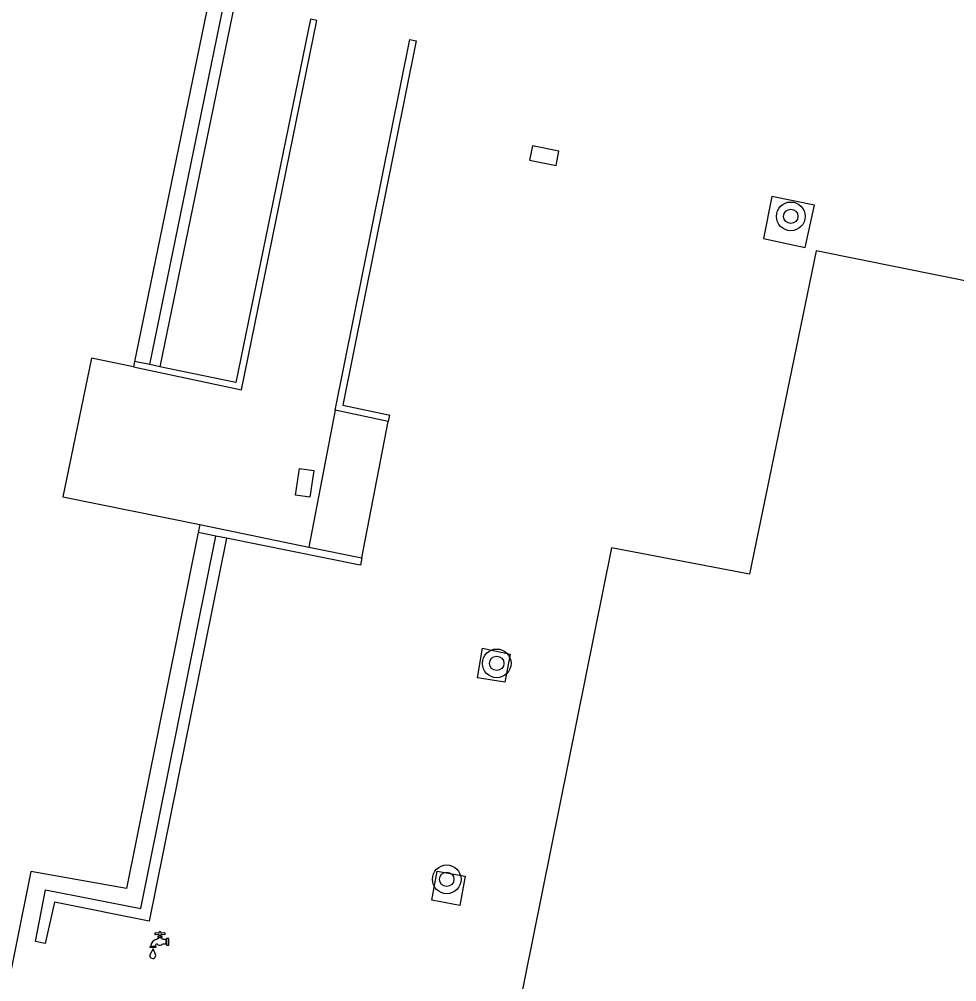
# Model space of a CAD drawing. Extents: x 124000 to 128010, y 398999 to 403000.
# Drawn here: x 127949.77 to 127975.89, y 399824.9 to 399851.71 of the extents above; entities that cross this region are included whole.
import ezdxf

# ---------------------------------------------------------------- set-up
doc = ezdxf.new("R2010")
doc.units = 0
for name, color, linetype in [('gg-afsc-hekwerk', 7, 'Continuous'), ('gg-afsc-muur', 7, 'Continuous'), ('gg-bbg-hoofdgebouw', 7, 'Continuous'), ('gg-knt-trap', 7, 'Continuous'), ('gg-knt-verharding', 7, 'Continuous'), ('gt-symb-boom', 7, 'Continuous'), ('gt-symb-kolk', 7, 'Continuous'), ('gt-symb-kolk center center', 7, 'Continuous'), ('gt-symb-watertappunt', 7, 'Continuous')]:
    doc.layers.add(name, color=color, linetype=linetype)

# ---------------------------------------------------------------- blocks, each defined once
blk = doc.blocks.new('gt0-BOOM')
at = {"layer": 'gt-symb-boom'}
for radius in [0.4, 0.2]:
    blk.add_circle((0, 0), radius, dxfattribs=at)
blk = doc.blocks.new('gt0-KOLK')
at = {"layer": 'gt-symb-kolk'}
blk.add_lwpolyline([(0, 0), (0.375, 0), (0.375, 0.4), (-0.375, 0.4), (-0.375, 0), (0, 0)], dxfattribs=at)
blk = doc.blocks.new('gt0-KOLKCC')
at = {"layer": 'gt-symb-kolk center center'}
blk.add_lwpolyline([(-0.375, 0.2), (0.375, 0.2), (0.375, -0.2), (-0.375, -0.2)], close=True, dxfattribs=at)
blk = doc.blocks.new('gt0-WTP')
at = {"layer": 'gt-symb-watertappunt'}
for p, q in [((-0.141, 0.229), (-0.141, 0.214)), ((-0.141, 0.229), (-0.141, 0.214)), ((-0.125, 0.198), (-0.041, 0.207)), ((-0.125, 0.198), (-0.041, 0.207)), ((-0.042, 0.234), (-0.124, 0.243)), ((-0.042, 0.234), (-0.124, 0.243)), ((-0.024, 0.244), (-0.031, 0.238)), ((-0.024, 0.244), (-0.031, 0.238)), ((-0.019, 0.266), (-0.019, 0.256)), ((-0.019, 0.266), (-0.019, 0.256)), ((-0.017, 0.184), (-0.018, 0.164)), ((-0.017, 0.184), (-0.018, 0.164)), ((0.022, 0.164), (0.021, 0.183)), ((0.022, 0.164), (0.021, 0.183)), ((0.023, 0.256), (0.024, 0.267)), ((0.023, 0.256), (0.024, 0.267)), ((0.035, 0.238), (0.028, 0.245)), ((0.035, 0.238), (0.028, 0.245)), ((0.128, 0.243), (0.046, 0.233)), ((0.128, 0.243), (0.046, 0.233)), ((0.046, 0.206), (0.129, 0.198)), ((0.046, 0.206), (0.129, 0.198)), ((0.145, 0.213), (0.145, 0.228)), ((0.145, 0.213), (0.145, 0.228)), ((0.183, 0.079), (0.183, -0.086)), ((0.183, 0.079), (0.183, -0.086)), ((0.244, 0.089), (0.193, 0.089)), ((0.244, 0.089), (0.193, 0.089)), ((0.254, -0.086), (0.254, 0.079)), ((0.254, -0.086), (0.254, 0.079)), ((-0.251, -0.124), (-0.126, -0.124)), ((-0.251, -0.124), (-0.126, -0.124)), ((0.193, -0.096), (0.244, -0.096)), ((0.193, -0.096), (0.244, -0.096))]:
    blk.add_line(p, q, dxfattribs=at)
for points in [[(0.078, -0.063), (0.172, -0.063), (0.172, 0.059), (0.092, 0.059), (0.072, 0.074), (0.053, 0.089), (0.054, 0.111), (-0.048, 0.111), (-0.049, 0.089), (-0.09, 0.059)], [(0.078, -0.063), (0.172, -0.063), (0.172, 0.059), (0.092, 0.059), (0.072, 0.074), (0.053, 0.089), (0.054, 0.111), (-0.048, 0.111), (-0.049, 0.089), (-0.09, 0.059)], [(-0.028, 0.154), (-0.059, 0.154), (-0.059, 0.124), (0.064, 0.124), (0.064, 0.154), (0.032, 0.154)], [(-0.028, 0.154), (-0.059, 0.154), (-0.059, 0.124), (0.064, 0.124), (0.064, 0.154), (0.032, 0.154)], [(-0.03, 0.196), (-0.03, 0.194), (-0.027, 0.194)], [(-0.03, 0.196), (-0.03, 0.194), (-0.027, 0.194)], [(0.031, 0.193), (0.035, 0.193), (0.035, 0.196)], [(0.031, 0.193), (0.035, 0.193), (0.035, 0.196)], [(-0.121, -0.355), (-0.189, -0.203), (-0.267, -0.348)], [(-0.121, -0.355), (-0.189, -0.203), (-0.267, -0.348)]]:
    blk.add_lwpolyline(points, dxfattribs=at)
blk.add_lwpolyline([(-0.269, -0.13), (-0.109, -0.13), (-0.109, -0.16), (-0.269, -0.16)], close=True, dxfattribs=at)
blk.add_lwpolyline([(-0.269, -0.13), (-0.109, -0.13), (-0.109, -0.16), (-0.269, -0.16)], close=True, dxfattribs=at)
for centre, radius, start, end in [((0.002, 0.256), 0.0242, 27.6778, 154.2233), ((0.002, 0.256), 0.0242, 27.6778, 154.2233), ((-0.065, -0.125), 0.186, 97.6391, 179.5238), ((-0.065, -0.125), 0.186, 97.6391, 179.5238), ((-0.126, 0.228), 0.015, 83.5026, 178.1535), ((-0.126, 0.228), 0.015, 83.5026, 178.1535), ((-0.126, 0.213), 0.015, 178.1535, 275.5795), ((-0.126, 0.213), 0.015, 178.1535, 275.5795), ((-0.04, 0.249), 0.015, 263.5026, 310.2535), ((-0.04, 0.249), 0.015, 263.5026, 310.2535), ((-0.04, 0.197), 0.01, 358.8072, 95.5795), ((-0.04, 0.197), 0.01, 358.8072, 95.5795), ((-0.028, 0.164), 0.01, 270, 358.8072), ((-0.028, 0.164), 0.01, 270, 358.8072), ((-0.027, 0.184), 0.01, 358.8072, 88.8072), ((-0.027, 0.184), 0.01, 358.8072, 88.8072), ((-0.034, 0.255), 0.015, 313.7443, 2.488), ((-0.034, 0.255), 0.015, 313.7443, 2.488), ((0.031, 0.183), 0.01, 91.1928, 181.1928), ((0.031, 0.183), 0.01, 91.1928, 181.1928), ((0.032, 0.164), 0.01, 181.1928, 270), ((0.032, 0.164), 0.01, 181.1928, 270), ((0.038, 0.256), 0.015, 177.512, 226.2557), ((0.038, 0.256), 0.015, 177.512, 226.2557), ((0.046, 0.249), 0.0156, 223.3793, 270.1302), ((0.046, 0.249), 0.0156, 223.3793, 270.1302), ((0.045, 0.196), 0.01, 84.4205, 181.1928), ((0.045, 0.196), 0.01, 84.4205, 181.1928), ((0.13, 0.228), 0.015, 1.8465, 96.4974), ((0.13, 0.228), 0.015, 1.8465, 96.4974), ((0.13, 0.213), 0.015, 264.4205, 1.8465), ((0.13, 0.213), 0.015, 264.4205, 1.8465), ((0.193, 0.079), 0.01, 90, 180), ((0.193, 0.079), 0.01, 90, 180), ((0.244, 0.079), 0.01, 360, 90), ((0.244, 0.079), 0.01, 360, 90), ((-0.074, -0.114), 0.0533, 95.9137, 190.2253), ((-0.074, -0.114), 0.0533, 95.9137, 190.2253), ((0, 0), 0.1, 217.5976, 321.3207), ((0, 0), 0.1, 217.5976, 321.3207), ((0.193, -0.086), 0.01, 180, 270), ((0.193, -0.086), 0.01, 180, 270), ((0.244, -0.086), 0.01, 270, 0), ((0.244, -0.086), 0.01, 270, 0), ((-0.196, -0.388), 0.0814, 151.1653, 24.0576), ((-0.196, -0.388), 0.0814, 151.1653, 24.0576)]:
    blk.add_arc(centre, radius, start, end, dxfattribs=at)

msp = doc.modelspace()

# ---------------------------------------------------------------- linework, layer by layer
at = {"layer": 'gg-afsc-hekwerk'}
for p, q in [((127953.409, 399842.09), (127952.99, 399842.176)), ((127953.692, 399842.032), (127953.409, 399842.09)), ((127955.254, 399837.311), (127954.759, 399837.411)), ((127955.547, 399837.252), (127955.254, 399837.311)), ((127959.23, 399836.511), (127955.547, 399837.252))]:
    msp.add_line(p, q, dxfattribs=at)
for points in [[(127957.886, 399851.709), (127955.812, 399841.596), (127953.692, 399842.032)], [(127960.833, 399851.113), (127958.793, 399840.959), (127960.063, 399840.691)]]:
    msp.add_lwpolyline(points, dxfattribs=at)
at = {"layer": 'gg-afsc-muur'}
msp.add_line((127954.804, 399837.635), (127957.843, 399837.007), dxfattribs=at)
for points in [[(127952.959, 399842.025), (127955.971, 399841.385), (127958.063, 399851.673), (127957.886, 399851.709)], [(127958.575, 399840.825), (127960.657, 399851.148), (127960.833, 399851.113)], [(127960.063, 399840.691), (127960.093, 399840.685), (127960.055, 399840.507)], [(127959.318, 399836.704), (127959.279, 399836.502), (127959.23, 399836.511)]]:
    msp.add_lwpolyline(points, dxfattribs=at)
at = {"layer": 'gg-bbg-hoofdgebouw'}
for p, q in [((127952.99, 399842.176), (127952.959, 399842.025)), ((127954.804, 399837.635), (127954.759, 399837.411))]:
    msp.add_line(p, q, dxfattribs=at)
for points in [[(127930.535, 399846.667), (127932.577, 399856.765), (127955.058, 399852.231), (127952.99, 399842.176)], [(127962.481, 399795.212), (127980.335, 399791.615), (127981.705, 399798.468), (127986.891, 399797.467), (127989.408, 399809.891), (127988.103, 399810.138), (127992.471, 399831.715), (127988.588, 399832.497), (127990.403, 399841.545), (127971.977, 399845.258), (127970.12, 399836.249), (127966.271, 399836.988), (127961.926, 399815.425), (127960.629, 399815.677), (127958.243, 399803.919)], [(127952.959, 399842.025), (127951.784, 399842.266), (127950.989, 399838.403), (127954.804, 399837.635)], [(127954.759, 399837.411), (127952.764, 399827.499), (127950.1, 399827.972), (127944.486, 399800.1), (127934.593, 399802.057), (127934.509, 399801.575), (127934.306, 399801.621)]]:
    msp.add_lwpolyline(points, dxfattribs=at)
at = {"layer": 'gg-knt-trap'}
for p, q in [((127958.575, 399840.825), (127957.843, 399837.007)), ((127960.055, 399840.507), (127958.575, 399840.825)), ((127959.318, 399836.704), (127960.055, 399840.507)), ((127957.843, 399837.007), (127959.318, 399836.704))]:
    msp.add_line(p, q, dxfattribs=at)
at = {"layer": 'gg-knt-verharding'}
for points in [[(127953.409, 399842.09), (127955.569, 399852.597), (127933.286, 399857.085), (127933.33, 399857.351), (127955.909, 399852.819), (127953.692, 399842.032)], [(127970.747, 399846.775), (127970.511, 399845.606), (127971.675, 399845.355), (127971.928, 399846.528), (127970.747, 399846.775)], [(127955.547, 399837.252), (127953.398, 399826.589), (127950.752, 399827.117), (127950.5, 399825.961), (127950.226, 399826.018), (127950.51, 399827.456), (127953.163, 399826.936), (127955.254, 399837.311)], [(127963.304, 399833.242), (127962.539, 399833.366), (127962.683, 399834.188), (127963.455, 399834.024), (127963.304, 399833.242)], [(127961.415, 399827.977), (127962.202, 399827.838), (127962.053, 399827.024), (127961.272, 399827.168), (127961.415, 399827.977)]]:
    msp.add_lwpolyline(points, dxfattribs=at)

# ---------------------------------------------------------------- block references
at = {"layer": 'gt-symb-boom'}
for p in [(127971.271, 399846.22), (127963.078, 399833.768), (127961.685, 399827.752)]:
    msp.add_blockref('gt0-BOOM', p, dxfattribs=at)
at = {"layer": 'gt-symb-kolk', "rotation": -11.298700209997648}
msp.add_blockref('gt0-KOLK', (127964.362, 399847.715), dxfattribs=at)
at = {"layer": 'gt-symb-kolk center center', "rotation": -98.5124109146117}
msp.add_blockref('gt0-KOLKCC', (127957.725, 399838.799), dxfattribs=at)
at = {"layer": 'gt-symb-watertappunt'}
msp.add_blockref('gt0-WTP', (127953.692, 399826.015), dxfattribs=at)

doc.saveas('drawing.dxf')
